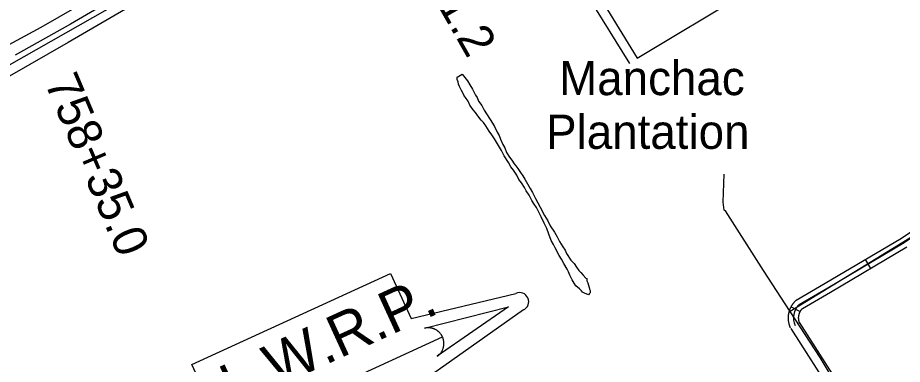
# Model space of a CAD drawing. Extents: x 3329297 to 3367176, y 649250 to 674653.
# Drawn here: x 3339828 to 3342414, y 657903 to 658917 of the extents above; entities that cross this region are included whole.
import ezdxf

# ---------------------------------------------------------------- set-up
doc = ezdxf.new("R2010")
doc.units = 0
for name, color, linetype in [('V-BLDG-IDEN', 7, 'Continuous'), ('V-DTCH-CNTR', 7, 'Continuous'), ('V-LEVE-TOET', 7, 'Continuous'), ('V-ROAD-CNTR', 7, 'Continuous'), ('V-SITE-VEGE', 7, 'Continuous'), ('V-SURV-IDEN', 7, 'Continuous'), ('V-TOPO-SHOR', 7, 'Continuous'), ('V-TOPO-WATR-IDEN', 7, 'Continuous')]:
    doc.layers.add(name, color=color, linetype=linetype)

msp = doc.modelspace()

# ---------------------------------------------------------------- linework, layer by layer
at = {"layer": 'V-DTCH-CNTR'}
for points in [[(3343716.3, 659071), (3343433.1, 658893.2), (3342967.5, 658606.2), (3342688.4, 658431.2), (3342416.2, 658258.9), (3342086.1, 658057.7)], [(3343775.8, 655335.2), (3343660.9, 655507.9), (3343496.9, 655763.5), (3343447.6, 655834.1), (3343249.4, 656161.5), (3342988.3, 656588.5), (3342682.2, 657090), (3342421.1, 657511.4), (3342173.7, 657923), (3342086.1, 658057.7), (3342008.2, 658177.3), (3341897.5, 658351.4), (3341893.4, 658354.2), (3341890.7, 658377.6), (3341893.9, 658458.9)]]:
    msp.add_lwpolyline(points, dxfattribs=at)
at = {"layer": 'V-LEVE-TOET'}
msp.add_lwpolyline([(3339779.1, 658825.5), (3339896, 658888.7), (3340001.3, 658949.3)], dxfattribs=at)
at = {"layer": 'V-ROAD-CNTR'}
for p, q in [((3342305.9, 658209.1), (3342321.1, 658183.3)), ((3342089.4, 658071.2), (3342116, 658057.4))]:
    msp.add_line(p, q, dxfattribs=at)
for points in [[(3338647.3, 658121.1), (3338841.9, 658234.5), (3339644.6, 658688.8), (3340485.2, 659167.2), (3340773.9, 659331.5), (3340810.3, 659351.5), (3340850.5, 659375.4), (3340878.6, 659393.7), (3340909, 659414.5), (3340942.4, 659438.6), (3340978, 659465.8), (3341041.4, 659518.3), (3341246.7, 659703.2), (3341943.9, 660321.4), (3342315.6, 660652)], [(3342113, 658078.1), (3342196.4, 658127), (3342419.7, 658259), (3342584.6, 658369.4), (3342943.6, 658590.5), (3343060.9, 658664.2), (3343139.6, 658716.3), (3343689.1, 659053.8), (3344095.8, 659295.8)], [(3342087.3, 658010), (3342086.8, 658011), (3342086.4, 658012.2), (3342085.9, 658013.3), (3342085.5, 658014.4), (3342085.1, 658015.6), (3342084.7, 658016.7), (3342084.3, 658017.9), (3342084, 658019.1), (3342083.7, 658020.3), (3342083.3, 658021.5), (3342083.1, 658022.7), (3342082.8, 658023.8), (3342082.6, 658025.1), (3342082.3, 658026.3), (3342082.1, 658027.5), (3342082, 658028.7), (3342081.8, 658029.9), (3342081.7, 658031.1), (3342081.5, 658032.4), (3342081.4, 658033.6), (3342081.4, 658034.8), (3342081.3, 658036), (3342081.3, 658037.2), (3342081.3, 658038.5), (3342081.3, 658039.7), (3342081.3, 658040.9), (3342081.4, 658042.1), (3342081.4, 658043.4), (3342081.5, 658044.6), (3342081.7, 658045.8), (3342081.8, 658047), (3342082, 658048.2), (3342082.1, 658049.5), (3342082.3, 658050.6), (3342082.6, 658051.8), (3342082.8, 658053.1), (3342083.1, 658054.2), (3342083.3, 658055.4), (3342083.7, 658056.6), (3342084, 658057.8), (3342084.3, 658059), (3342084.7, 658060.1), (3342085.1, 658061.3), (3342085.5, 658062.5), (3342085.9, 658063.6), (3342086.4, 658064.7), (3342086.9, 658065.9), (3342087.3, 658067), (3342087.8, 658068.1), (3342088.4, 658069.2), (3342088.9, 658070.3), (3342089.5, 658071.4), (3342090.1, 658072.5), (3342090.7, 658073.5), (3342091.3, 658074.6), (3342092, 658075.7), (3342092.6, 658076.7), (3342093.3, 658077.7), (3342094, 658078.7), (3342094.7, 658079.7), (3342095.4, 658080.7), (3342096.1, 658081.7), (3342096.9, 658082.6), (3342097.7, 658083.6), (3342098.5, 658084.5), (3342099.3, 658085.4), (3342100.1, 658086.3), (3342101, 658087.2), (3342101.8, 658088.1), (3342103.8, 658090.1), (3342188.8, 658139.9), (3342411.7, 658271.7), (3342576.5, 658382)], [(3342114.8, 658022), (3342114.5, 658022.8), (3342114.2, 658023.4), (3342113.9, 658024.1), (3342113.7, 658024.7), (3342113.5, 658025.4), (3342113.2, 658026.1), (3342113, 658026.7), (3342112.8, 658027.4), (3342112.6, 658028), (3342112.5, 658028.7), (3342112.3, 658029.4), (3342112.1, 658030.1), (3342112, 658030.8), (3342111.9, 658031.5), (3342111.8, 658032.2), (3342111.7, 658032.9), (3342111.6, 658033.6), (3342111.5, 658034.3), (3342111.4, 658034.9), (3342111.4, 658035.7), (3342111.3, 658036.4), (3342111.3, 658037), (3342111.3, 658037.8), (3342111.3, 658038.5), (3342111.3, 658039.2), (3342111.3, 658039.9), (3342111.3, 658040.6), (3342111.4, 658041.3), (3342111.4, 658041.9), (3342111.5, 658042.7), (3342111.6, 658043.4), (3342111.7, 658044), (3342111.8, 658044.7), (3342111.9, 658045.5), (3342112, 658046.1), (3342112.1, 658046.8), (3342112.3, 658047.5), (3342112.5, 658048.2), (3342112.6, 658048.8), (3342112.8, 658049.5), (3342113, 658050.2), (3342113.2, 658050.9), (3342113.5, 658051.6), (3342113.7, 658052.2), (3342113.9, 658052.9), (3342114.2, 658053.5), (3342114.5, 658054.1), (3342114.7, 658054.8), (3342115, 658055.5), (3342115.3, 658056.1), (3342115.7, 658056.7), (3342116, 658057.3), (3342116.3, 658057.9), (3342116.7, 658058.6), (3342117, 658059.2), (3342117.4, 658059.7), (3342117.8, 658060.4), (3342118.1, 658060.9), (3342118.5, 658061.5), (3342118.9, 658062.1), (3342119.4, 658062.7), (3342119.8, 658063.2), (3342120.2, 658063.7), (3342120.7, 658064.3), (3342121.1, 658064.8), (3342121.6, 658065.4), (3342122.1, 658065.9), (3342122.6, 658066.4), (3342123, 658066.9), (3342122.2, 658066.1), (3342204, 658114), (3342427.7, 658246.3)], [(3342113.7, 658024.1), (3342365.2, 657630)], [(3342088.4, 658007.9), (3342339.9, 657613.8)]]:
    msp.add_lwpolyline(points, dxfattribs=at)
msp.add_arc((3342151.5, 658038.5), 55.2, 134.1376, 203.9964, dxfattribs=at)
at = {"layer": 'V-SITE-VEGE'}
for points in [[(3341221.4, 658562.7), (3341214.5, 658573.8), (3341206.3, 658584.9), (3341196.7, 658600.1), (3341189.8, 658609.8), (3341182.9, 658616.8), (3341173.3, 658629.3), (3341166.4, 658639), (3341159.6, 658647.3), (3341150, 658661.2), (3341144.5, 658672.3), (3341139, 658680.6), (3341132.1, 658690.3), (3341129.4, 658697.2), (3341125.3, 658704.1), (3341119.8, 658715.2), (3341117.1, 658722.2), (3341115.7, 658729.1), (3341113, 658736), (3341113, 658742.9), (3341126.9, 658751.1), (3341131, 658747), (3341143.4, 658731.7), (3341150.2, 658720.6), (3341157.1, 658708.1), (3341166.7, 658690.1), (3341170.8, 658683.2), (3341174.9, 658672.1), (3341184.5, 658659.6), (3341191.4, 658645.8), (3341198.2, 658636), (3341209.2, 658619.4), (3341216.1, 658608.3), (3341221.6, 658598.6), (3341229.8, 658582), (3341235.3, 658572.3), (3341239.4, 658561.2), (3341246.2, 658545.9), (3341251.7, 658536.2), (3341257.1, 658522.4), (3341265.4, 658508.5), (3341272.2, 658500.2), (3341279.1, 658489.1), (3341284.6, 658483.5), (3341290.1, 658475.2), (3341298.3, 658464.1), (3341305.2, 658454.4), (3341310.7, 658444.7), (3341325.8, 658417), (3341332.6, 658405.9), (3341342.2, 658387.9), (3341355.9, 658362.9), (3341368.2, 658338), (3341377.9, 658322.7), (3341384.7, 658307.5), (3341397.1, 658289.4), (3341405.3, 658275.6), (3341412.1, 658261.7), (3341421.7, 658246.5), (3341428.6, 658236.8), (3341432.7, 658227.1), (3341445.1, 658207.6), (3341454.7, 658197.9), (3341461.5, 658186.8), (3341468.4, 658177.1), (3341473.9, 658171.6), (3341480.8, 658163.2), (3341489, 658154.9), (3341491.8, 658153.5), (3341491.8, 658146.6), (3341494.5, 658141), (3341497.2, 658134.1), (3341498.6, 658127.2), (3341500, 658123), (3341501.3, 658118.9), (3341501.3, 658112), (3341498.5, 658109.2), (3341497.1, 658106.5), (3341484.7, 658110.7), (3341479.2, 658113.5), (3341476.4, 658117.6), (3341470.9, 658123.2), (3341459.9, 658132.9), (3341454.4, 658139.8), (3341448.9, 658149.6), (3341442.1, 658163.4), (3341438, 658173.1), (3341433.9, 658181.4), (3341424.3, 658198.1), (3341417.4, 658210.5), (3341410.6, 658221.6), (3341399.6, 658243.8), (3341394.1, 658253.5), (3341387.3, 658264.6), (3341380.4, 658284), (3341375, 658300.6), (3341366.8, 658315.9), (3341358.6, 658333.9), (3341344.9, 658361.6), (3341338, 658371.3), (3341331.1, 658382.4)], [(3341331.1, 658382.4), (3341322.9, 658397.6), (3341314.7, 658410.1), (3341309.2, 658419.8), (3341301, 658433.7), (3341292.7, 658443.4), (3341287.2, 658455.9), (3341277.6, 658471.1), (3341269.4, 658480.9), (3341262.5, 658493.3), (3341250.2, 658512.7), (3341242, 658528), (3341221.4, 658562.7)]]:
    msp.add_lwpolyline(points, dxfattribs=at)
at = {"layer": 'V-TOPO-SHOR'}
msp.add_line((3341169.3, 659504.1), (3341616.3, 658782.7), dxfattribs=at)
for points in [[(3342461.6, 660847.4), (3342423.6, 660789.9), (3342396.6, 660750.9), (3342385.6, 660738.6), (3342320.7, 660673), (3342222.2, 660582.9), (3342098.1, 660476.4), (3341990.6, 660377.4), (3341869.3, 660270.3), (3341722.5, 660140.6), (3341577.1, 660010.9), (3341415.1, 659867.5), (3341249, 659722.8), (3341087, 659575.4), (3340978.1, 659481.9), (3340862.5, 659401.4), (3340775.7, 659352.4), (3340619.5, 659265.3), (3340429.6, 659154.4), (3340338.1, 659104), (3340164, 659005.3), (3339981.6, 658897.8), (3339819.9, 658807.3)], [(3341130.7, 659559.6), (3341020.5, 659467.5), (3340958.5, 659417.7), (3340891, 659371.3), (3340768.5, 659295.7), (3340606.8, 659204.5), (3340465.7, 659124.9), (3340332.9, 659051.4), (3340142.9, 658941.2), (3339975, 658843.8), (3339803.7, 658745.8)], [(3341203.9, 659508), (3341639.3, 658798.1), (3341957.8, 658990.8)]]:
    msp.add_lwpolyline(points, dxfattribs=at)
at = {"layer": 'V-TOPO-WATR-IDEN'}
msp.add_line((3340386.7, 657670.5), (3341069.9, 657982.9), dxfattribs=at)
for points in [[(3340150.2, 657591.4), (3340397.2, 657771.1), (3340337, 657902.8), (3340917.7, 658168.3), (3340977.9, 658036.7), (3341284.3, 658110.1)], [(3341306.4, 658061.9), (3341040.8, 657873.7), (3340855.8, 657789.1), (3340920.4, 657647.8), (3340748.4, 657569.2), (3340683.8, 657710.4), (3340479.4, 657616.9), (3340172.2, 657543.2)]]:
    msp.add_lwpolyline(points, dxfattribs=at)
msp.add_lwpolyline([(3341017, 658008.2), (3341263, 658071.2), (3341054.5, 657926.3), (3341058.1, 657929.1), (3341061.3, 657932.2), (3341062.5, 657933.5), (3341063.5, 657934.7), (3341064.7, 657936.2), (3341065.8, 657937.6), (3341066.6, 657938.9), (3341067.8, 657940.8), (3341068.9, 657942.8), (3341069.5, 657944), (3341070.2, 657945.5), (3341071, 657947.6), (3341071.6, 657949.2), (3341072.2, 657951), (3341072.5, 657952.1), (3341072.8, 657953.4), (3341073.2, 657955), (3341073.4, 657956.5), (3341073.6, 657958), (3341073.8, 657959.2), (3341073.9, 657961.1), (3341074, 657962.8), (3341074, 657964.2), (3341074, 657965.9), (3341073.9, 657967.3), (3341073.8, 657968.6), (3341073.7, 657969.5), (3341073.4, 657971), (3341073.2, 657972.6), (3341072.9, 657974), (3341072.5, 657975.4), (3341072.1, 657976.8), (3341071.7, 657978.2), (3341071.3, 657979.4), (3341070.6, 657981), (3341069.9, 657982.9), (3341069.6, 657983.4), (3341069.2, 657984.3), (3341068.7, 657985.2), (3341068.2, 657986.2), (3341067.7, 657987.1), (3341067.1, 657987.9), (3341066.5, 657988.9), (3341066, 657989.6), (3341065.3, 657990.6), (3341064.7, 657991.5), (3341064.2, 657992.2), (3341062.9, 657993.7), (3341062.2, 657994.5), (3341061.7, 657995.1), (3341060.8, 657996), (3341060.1, 657996.7), (3341059.2, 657997.5), (3341058.2, 657998.4), (3341057.3, 657999.2), (3341056.5, 657999.8), (3341055.8, 658000.3), (3341054.9, 658001), (3341054.1, 658001.6), (3341053.1, 658002.3), (3341052, 658002.9), (3341051, 658003.5), (3341049.6, 658004.3), (3341048.6, 658004.8), (3341047.5, 658005.3), (3341046.4, 658005.8), (3341045.5, 658006.2), (3341044.6, 658006.6), (3341043.1, 658007.1), (3341043, 658007.1), (3341042.1, 658007.4), (3341041.5, 658007.6), (3341040.5, 658007.9), (3341039.2, 658008.2), (3341038.2, 658008.5), (3341037.3, 658008.7), (3341036.2, 658008.9), (3341035.1, 658009.1), (3341034.3, 658009.2), (3341033.2, 658009.3), (3341031.7, 658009.5), (3341030.9, 658009.5), (3341030.2, 658009.5), (3341029.6, 658009.6), (3341028.8, 658009.6), (3341027.9, 658009.6), (3341026.9, 658009.6), (3341025.9, 658009.5), (3341024.9, 658009.5), (3341023.7, 658009.4), (3341023, 658009.3), (3341021.8, 658009.1), (3341020.4, 658008.9), (3341019.4, 658008.7), (3341018.6, 658008.6), (3341017.9, 658008.4), (3341017.4, 658008.3)], close=True, dxfattribs=at)
msp.add_arc((3341295.4, 658086), 26.5, 294.5745, 114.5745, dxfattribs=at)

# ---------------------------------------------------------------- texts
at = {"layer": 'V-BLDG-IDEN'}
for s, p in [('Manchac', (3341410.9, 658690.2)), ('Plantation', (3341372.8, 658533.1))]:
    msp.add_text(s, height=100, dxfattribs=at).set_placement(p)
at = {"layer": 'V-SURV-IDEN'}
for s, rotation, p in [('747+11.2', 299.6169, (3340867.5, 659282.4)), ('758+35.0', 292.97, (3339905.4, 658727.3))]:
    msp.add_text(s, height=100, rotation=rotation, dxfattribs=at).set_placement(p)
at = {"layer": 'V-TOPO-WATR-IDEN'}
msp.add_text('L.W.R.P.', height=124.5, rotation=24.5745, dxfattribs=at).set_placement((3340457.9, 657777.2))

doc.saveas('drawing.dxf')
